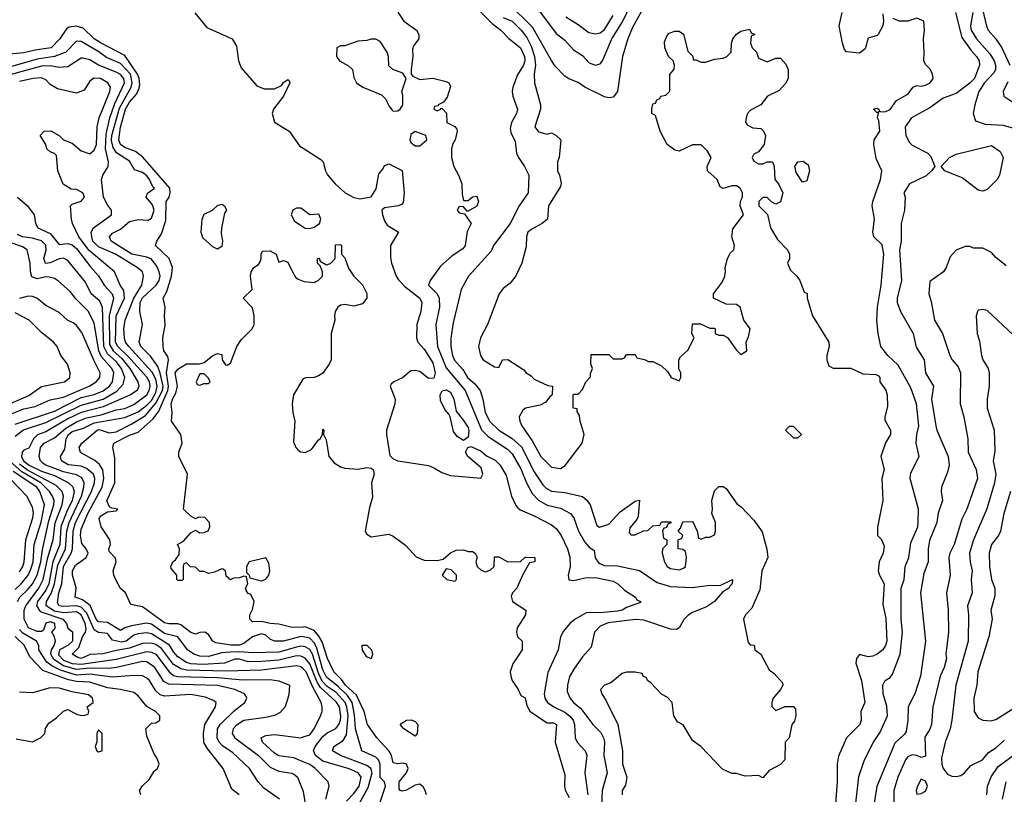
# Model space of a CAD drawing. Header units: inches. Extents: x 1793389 to 1900389, y 320802 to 470796.
# Tile 553 of 656: x 1868711 to 1873188, y 403673 to 407197. Entities that reach past the tile are written whole.
import ezdxf

# ---------------------------------------------------------------- set-up
doc = ezdxf.new("R2010")
doc.units = ezdxf.units.IN
doc.header["$MEASUREMENT"] = 0
doc.layers.add('B8460', color=7, linetype='Continuous')
doc.layers.add('B8470', color=7, linetype='Continuous')

msp = doc.modelspace()

# ---------------------------------------------------------------- linework, layer by layer
at = {"layer": 'B8460', "color": 2}
for points, elevation in [([(1869508.2, 407228.2), (1869562.4, 407162.4), (1869677.3, 407110), (1869696.5, 407076.5), (1869706.4, 407010), (1869718.3, 406978.3), (1869790, 406896.3), (1869822.8, 406882.8), (1869870, 406882), (1869902, 406898), (1869910, 406910.8), (1869930, 406924.7), (1869937.3, 406917.3), (1869938.8, 406910), (1869910.7, 406850), (1869864.9, 406790), (1869859.3, 406770), (1869870.3, 406730.3), (1869936.4, 406690), (1869983.6, 406623.6), (1870000, 406613.1)], 214), ([(1870000, 404388.8), (1869990, 404390.8), (1869910, 404369.7), (1869870, 404369.6), (1869850, 404378.4), (1869830, 404396.9), (1869810, 404402.3), (1869770.5, 404390), (1869730, 404358.5), (1869710, 404351.8), (1869670.8, 404350.8), (1869602.3, 404362.3), (1869589.6, 404369.6), (1869570, 404399.5), (1869553.2, 404410), (1869530, 404409.5), (1869510, 404402), (1869490, 404409.6), (1869443.6, 404443.6), (1869430, 404448.6), (1869390, 404448.2), (1869370, 404453.6), (1869270, 404525.2), (1869216.4, 404536.4), (1869192.3, 404590), (1869169.8, 404609.8), (1869148.6, 404648.6), (1869138.9, 404670), (1869136.9, 404690), (1869149.7, 404730), (1869146.5, 404746.5), (1869118, 404778), (1869116, 404790), (1869124.5, 404810), (1869121.6, 404830), (1869082.4, 404890), (1869072.3, 404927.7), (1869080.1, 404939.9), (1869110, 404958), (1869150, 404962), (1869158, 404970), (1869130, 404974), (1869120.2, 404980.2), (1869107.6, 405007.6), (1869143.5, 405090), (1869144.1, 405204.1), (1869134, 405250), (1869139, 405270), (1869210, 405306.4), (1869250, 405320.4), (1869318.8, 405381.2), (1869343.8, 405416.2), (1869385.4, 405510), (1869387.5, 405530), (1869378, 405590), (1869387.3, 405650), (1869384.5, 405664.5), (1869366.6, 405690), (1869363.7, 405710), (1869362, 405750), (1869372.7, 405807.3), (1869369.3, 405850), (1869373.2, 405890), (1869364, 405930), (1869379.7, 405960.3), (1869402, 406030), (1869406.3, 406070), (1869391.1, 406111.1), (1869329.2, 406170), (1869335.1, 406190), (1869356.4, 406223.6), (1869376.1, 406283.9), (1869377, 406370), (1869391.5, 406390), (1869395.8, 406410), (1869394, 406430), (1869271.3, 406571.3), (1869238.3, 406598.3), (1869190, 406615.8), (1869170, 406629.7), (1869161.4, 406650), (1869168.9, 406708.9), (1869192.3, 406790), (1869210, 406822), (1869241.8, 406858.2), (1869254.8, 406885.2), (1869257, 406903), (1869254.8, 406930), (1869247.2, 406950), (1869190, 407035.1), (1869082, 407090), (1869049.6, 407110), (1868999.3, 407159.3), (1868970, 407167.3), (1868936.5, 407163.5), (1868924.6, 407155.4), (1868894, 407110), (1868854, 407070), (1868780.9, 407059.1), (1868730, 407046), (1868630, 407038)], 214), ([(1870000, 404345.2), (1869990, 404346.4), (1869970, 404342.8), (1869890, 404319.8), (1869770, 404315.8), (1869710, 404321.7), (1869670, 404319.9), (1869630, 404315.8), (1869570, 404299.3), (1869530, 404300.9), (1869502.7, 404310), (1869474.5, 404330), (1869429.7, 404389.7), (1869370, 404404.1), (1869310, 404446.8), (1869288.2, 404451.8), (1869220.2, 404439.8), (1869189.2, 404430.8), (1869170, 404418.7), (1869110, 404454.8), (1869070, 404458), (1869058.9, 404470), (1869032.1, 404532.1), (1868997.4, 404557.4), (1868964, 404570), (1868967.3, 404612.7), (1868951.5, 404670), (1868951.6, 404690), (1868964.4, 404715.6), (1869013, 404750), (1869022.4, 404770), (1869014, 404790), (1868993.6, 404813.6), (1868987.9, 404850), (1868990, 404878.8), (1869020.3, 404950), (1869085.6, 405070), (1869093.8, 405110), (1869088.9, 405148.9), (1869073.7, 405173.7), (1869052.1, 405192.1), (1868988.1, 405228.1), (1868980.9, 405250), (1868993.2, 405270), (1869063.7, 405330), (1869072, 405332), (1869118, 405318), (1869150, 405321.6), (1869221.4, 405358.6), (1869283, 405397), (1869330, 405452.4), (1869359.9, 405510), (1869363, 405530), (1869350, 405589.5), (1869338.7, 405618.7), (1869305.8, 405665.8), (1869262.6, 405710), (1869254.3, 405730), (1869269.5, 405810), (1869257.7, 405870), (1869259.3, 405910), (1869270, 405931.5), (1869331.2, 405990), (1869344.7, 406010), (1869349.7, 406030), (1869346, 406050), (1869335.5, 406075.5), (1869308.7, 406108.7), (1869290, 406117.3), (1869221.6, 406130), (1869126.6, 406190), (1869119.3, 406210), (1869133.8, 406226.2), (1869170, 406244.9), (1869210, 406278.4), (1869250, 406288.2), (1869295.1, 406284.9), (1869310, 406294.8), (1869322, 406330), (1869314.6, 406354.6), (1869287, 406390), (1869292.7, 406407.3), (1869324, 406430), (1869316.6, 406436.6), (1869301.3, 406470), (1869290, 406487), (1869270, 406501.6), (1869233.8, 406513.8), (1869210, 406554), (1869152, 406592), (1869136.5, 406616.5), (1869128.1, 406648.1), (1869129.9, 406670.1), (1869165.2, 406794.8), (1869218.2, 406890), (1869223.2, 406910), (1869215, 406950), (1869170, 406998.2), (1869105.8, 407025.8), (1869071.2, 407051.2), (1868990, 407097.6), (1868970, 407099.3), (1868921.6, 407050), (1868870.2, 407029.8), (1868790, 407017), (1868670, 406982.8)], 218), ([(1870000, 404297.1), (1869990, 404301.5), (1869970, 404302.4), (1869890, 404283.5), (1869810, 404277.4), (1869750, 404275.5), (1869710, 404286.9), (1869690, 404286.9), (1869642, 404270), (1869543.7, 404263.7), (1869490, 404265.7), (1869470, 404272.1), (1869430, 404297.7), (1869410, 404320.5), (1869391.9, 404351.9), (1869310, 404402.7), (1869290, 404407.3), (1869250, 404403.5), (1869230, 404396.3), (1869195.5, 404370), (1869174.8, 404365.2), (1869133.4, 404373.4), (1869110, 404404.5), (1869070, 404409.4), (1869050, 404421.1), (1869016.2, 404496.2), (1868990, 404524.9), (1868970, 404530.6), (1868906.6, 404526.6), (1868891, 404531), (1868883.6, 404543.6), (1868889.8, 404589.8), (1868903.5, 404630), (1868910.7, 404710), (1868944.6, 404770), (1868950.7, 404789.3), (1868955, 404870), (1868964.9, 404910), (1869037.7, 405050), (1869051.8, 405090), (1869052.9, 405110), (1869046.6, 405130), (1869015.3, 405155.3), (1868990, 405165.6), (1868932.3, 405172.3), (1868900.9, 405190), (1868897.2, 405210), (1868916.8, 405243.2), (1868922.2, 405290), (1868933.7, 405310), (1868950, 405323.6), (1869000.9, 405339.1), (1869050, 405363), (1869190, 405386.9), (1869250, 405413.6), (1869290, 405443.2), (1869310, 405464.9), (1869330, 405500.3), (1869336.8, 405530), (1869330, 405561.6), (1869314.2, 405594.2), (1869206.9, 405710), (1869192.8, 405730), (1869187.1, 405750), (1869185.1, 405790), (1869191.2, 405830), (1869230.7, 405930), (1869266.3, 405990), (1869273.6, 406030), (1869269.4, 406050), (1869246, 406070), (1869147, 406130), (1869070, 406164), (1869043.5, 406190), (1869038.7, 406210), (1869036.9, 406230), (1869046.6, 406250), (1869129.2, 406310), (1869129, 406330), (1869110, 406355.3), (1869092.7, 406390), (1869082.7, 406470), (1869089.2, 406490), (1869114, 406530), (1869115.6, 406550), (1869100.8, 406610), (1869103.8, 406676.2), (1869121.8, 406750), (1869144.3, 406815.7), (1869188.3, 406910), (1869184.7, 406930), (1869170, 406947.6), (1869150, 406958.3), (1869069.3, 406990), (1869030, 407014), (1868997.3, 407022.7), (1868990, 407022.7), (1868930, 406982.7), (1868890, 406979.6), (1868850, 406987.1), (1868810, 406986.6), (1868672.2, 406947.8)], 222), ([(1870000, 404243.1), (1869990, 404252.4), (1869970, 404257.3), (1869810, 404237.8), (1869650, 404232.4), (1869470, 404237), (1869443.4, 404243.4), (1869410, 404263.9), (1869356.5, 404336.5), (1869330, 404354.4), (1869310, 404360.3), (1869270, 404359.3), (1869210, 404337), (1869150, 404327.8), (1869090, 404311.8), (1869031.2, 404308.8), (1868990, 404291.1), (1868974.8, 404294.8), (1868949.6, 404310), (1868980, 404340), (1868996.1, 404390), (1869011, 404410), (1869013.9, 404426.1), (1869008.9, 404450), (1868991.3, 404490), (1868970, 404502.9), (1868910, 404498.6), (1868870, 404505.4), (1868831, 404530), (1868833.1, 404550), (1868854.2, 404585.8), (1868869.9, 404630), (1868884, 404716), (1868919.8, 404790), (1868926.1, 404870), (1868935.8, 404910), (1868992.4, 405030), (1869003.5, 405070), (1869004.4, 405090), (1868993.4, 405113.4), (1868970, 405126.9), (1868910, 405139.8), (1868829.5, 405170), (1868818.2, 405178.2), (1868805.6, 405190), (1868799.7, 405210), (1868805.3, 405250), (1868822.9, 405270), (1868870, 405294.9), (1868920.6, 405339.4), (1868970, 405367.7), (1869014.6, 405385.4), (1869081.3, 405398.7), (1869150, 405421.6), (1869190, 405428.2), (1869230, 405446.9), (1869289.7, 405490), (1869300.3, 405510), (1869303.8, 405530), (1869300.8, 405550), (1869290, 405571.1), (1869205, 405665), (1869157.2, 405710), (1869146.5, 405730), (1869149.8, 405850), (1869188.5, 405930), (1869184.4, 405964.4), (1869167.6, 405990), (1869142.7, 406050), (1869027.5, 406147.5), (1868980.4, 406210), (1868952, 406270), (1868946, 406290), (1868942, 406350), (1868950, 406358), (1868990, 406371), (1869005.2, 406390), (1868999, 406410), (1868970, 406424), (1868945.6, 406425.6), (1868909.5, 406449.5), (1868885.2, 406510), (1868879, 406579), (1868869, 406589), (1868850, 406595.3), (1868835.3, 406610), (1868829.3, 406630), (1868804, 406670), (1868822, 406690), (1868852.3, 406692.3), (1868890, 406670.7), (1868910, 406650.8), (1868950, 406634.8), (1868990, 406600.7), (1869030, 406586.8), (1869050, 406604), (1869059.7, 406630), (1869063, 406710), (1869072.6, 406750), (1869121.3, 406870), (1869123.6, 406890), (1869112, 406910), (1869079, 406930), (1869048.8, 406931.2), (1869030, 406917.2), (1869004, 406876), (1868970, 406863.7), (1868883, 406883), (1868850, 406902.7), (1868830, 406923.7), (1868810, 406933), (1868772, 406930), (1868710, 406915.6)], 226), ([(1868701.2, 406390), (1868746, 406350), (1868777.2, 406310), (1868782.7, 406270), (1868794, 406250), (1868850, 406224.7), (1868890, 406174), (1868930, 406179.7), (1868950, 406173), (1868970, 406156.9), (1869032.9, 406072.9), (1869070, 406032), (1869094.7, 405990), (1869131.1, 405950), (1869137.7, 405930), (1869118.7, 405850), (1869119, 405719), (1869135.5, 405690), (1869175.3, 405655.3), (1869212.5, 405610), (1869248.2, 405550), (1869253, 405530), (1869245.6, 405510), (1869215.1, 405490), (1869090, 405436.3), (1868990, 405409.4), (1868930, 405380.6), (1868830, 405322), (1868791.9, 405308.1), (1868773.3, 405290), (1868752.7, 405247.3), (1868730, 405239.3), (1868722.4, 405230), (1868719.2, 405210), (1868728.9, 405190), (1868754, 405170), (1868810, 405143), (1868870, 405123.5), (1868932.2, 405092.2), (1868952.4, 405072.4), (1868958.7, 405050), (1868949.8, 405010), (1868923.4, 404956.6), (1868898.6, 404890), (1868893.2, 404810), (1868861.2, 404730), (1868843.7, 404630), (1868830, 404600.9), (1868791.8, 404550), (1868787.4, 404530), (1868804.2, 404504.2), (1868906.6, 404470), (1868924.2, 404450), (1868930, 404429.2), (1868951.3, 404411.3), (1868950.6, 404369.4), (1868929.8, 404350.2), (1868892.6, 404330), (1868887.2, 404307.2), (1868910, 404283.4), (1868950, 404268.1), (1868990, 404264.7), (1869150, 404287), (1869290, 404322.8), (1869310, 404319.8), (1869330, 404309.7), (1869391.1, 404230), (1869410, 404213.5), (1869428.2, 404208.2), (1869610, 404204.8), (1869725.7, 404194.3), (1869850, 404194.7), (1869889.4, 404189.4), (1869938, 404170), (1869934.6, 404125.4), (1869918, 404070), (1869895.5, 404044.5), (1869869.3, 404030.7), (1869830, 404022), (1869730, 404008.7), (1869694.9, 403985.1), (1869682, 403970), (1869677, 403950), (1869689.4, 403930), (1869797, 403850), (1869850, 403796.2), (1869890, 403778.4), (1869949.3, 403769.3), (1869962, 403762), (1869974, 403750), (1869999.3, 403690), (1870000, 403686)], 230), ([(1870000, 406332.1), (1869990, 406339.6), (1869970, 406339.7), (1869953.4, 406330), (1869946, 406310), (1869961.3, 406281.3), (1870000, 406255.2)], 214), ([(1868690, 405302.6), (1868729.2, 405330.8), (1868830, 405365.2), (1868990, 405442.7), (1869090, 405470.2), (1869152.5, 405507.5), (1869181.1, 405538.9), (1869189.7, 405570), (1869174.8, 405610), (1869150, 405641.4), (1869110, 405677.6), (1869094.4, 405710), (1869087.3, 405887.3), (1869076.2, 405916.2), (1869036, 405950), (1869010, 406002.7), (1868930, 406100.9), (1868910, 406111.5), (1868890, 406109.6), (1868850, 406091.5), (1868828.7, 406088.7), (1868821.1, 406110), (1868832, 406148), (1868830, 406171.8), (1868810, 406191.1), (1868770, 406203.5), (1868724, 406210), (1868700.6, 406220.6)], 234), ([(1868690, 405356.9), (1868870, 405416.5), (1868990, 405478.2), (1869050, 405492.3), (1869090, 405508.1), (1869119.7, 405530), (1869133.7, 405550), (1869138.5, 405590), (1869129.7, 405610), (1869083.7, 405663.7), (1869071.4, 405690), (1869050, 405817.2), (1869023.6, 405870), (1868966.5, 405926.5), (1868940.1, 405960.1), (1868887.7, 406007.7), (1868870, 406019.3), (1868845.8, 406025.8), (1868830, 406027.6), (1868790, 406018), (1868766.7, 406026.7), (1868759.7, 406050), (1868759.5, 406090), (1868745.2, 406150), (1868723.3, 406163.3), (1868595.1, 406210)], 238), ([(1870000, 404433.6), (1869950, 404431.3), (1869890, 404447.3), (1869850, 404449.6), (1869810, 404459.3), (1869770, 404458), (1869763.1, 404463.1), (1869758, 404470), (1869758, 404490), (1869770, 404514), (1869778, 404550), (1869762, 404582), (1869750, 404586), (1869740.4, 404600.4), (1869738, 404610), (1869748, 404630), (1869742, 404662), (1869730, 404666), (1869710, 404658), (1869683.6, 404656.4), (1869670, 404648), (1869650, 404666), (1869647.3, 404687.3), (1869636.4, 404696.4), (1869630, 404698), (1869596.9, 404683.1), (1869570, 404678), (1869550, 404686), (1869530, 404686), (1869510, 404706), (1869487.3, 404707.3), (1869470, 404726), (1869458, 404722), (1869454, 404710), (1869454, 404650), (1869450, 404646), (1869430, 404646), (1869426, 404650), (1869426, 404670), (1869400.4, 404700.4), (1869398, 404710), (1869408, 404730), (1869420.4, 404739.6), (1869436.4, 404763.6), (1869438, 404790), (1869428.7, 404810), (1869455.5, 404824.5), (1869490, 404862), (1869510, 404874), (1869530, 404862), (1869550, 404864.7), (1869568.4, 404871.6), (1869575.3, 404890), (1869574, 404910), (1869552.5, 404932.5), (1869526.4, 404933.6), (1869510, 404926), (1869490, 404938), (1869455.3, 404970), (1869473.6, 405130), (1869435.1, 405210), (1869435.1, 405230), (1869449.4, 405270), (1869443.7, 405310), (1869401.2, 405370), (1869404.5, 405410), (1869400.5, 405450), (1869405.4, 405470), (1869421.7, 405498.3), (1869428.3, 405530), (1869418.4, 405590), (1869430, 405607.3), (1869470, 405630.7), (1869528.9, 405631.1), (1869550, 405638), (1869588.7, 405670), (1869610, 405678), (1869630, 405674), (1869632, 405650), (1869646.4, 405626.4), (1869654.6, 405625.4), (1869670, 405634), (1869699, 405710), (1869719, 405741), (1869768.7, 405790), (1869778, 405810), (1869778, 405850), (1869770, 405886), (1869728, 405930), (1869768, 405970), (1869761.2, 406030), (1869764, 406050), (1869775.3, 406070), (1869796.6, 406083.4), (1869804.5, 406095.5), (1869809.4, 406110), (1869809.1, 406130.9), (1869815.3, 406144.7), (1869850, 406144.9), (1869878, 406130), (1869890, 406094), (1869910, 406102), (1869930, 406094), (1869951.3, 406050), (1869966, 406026), (1869976.9, 406016.9), (1870000, 406007.6)], 210), ([(1868646.7, 405393.3), (1868730, 405427.2), (1868782, 405438), (1868850, 405468.2), (1868910, 405479.5), (1869026.6, 405530), (1869059.5, 405550), (1869075.6, 405570), (1869077.6, 405590), (1869047.7, 405647.7), (1868993.9, 405773.9), (1868970, 405806), (1868956.6, 405816.6), (1868929, 405830), (1868890, 405865.2), (1868830, 405897.2), (1868789, 405930), (1868770, 405938.4), (1868750, 405939.6), (1868710, 405928)], 242), ([(1868670, 405450.3), (1868752.6, 405487.4), (1868810, 405528.5), (1868915.3, 405550), (1868939, 405570), (1868941.2, 405590), (1868929.2, 405630), (1868899, 405670), (1868881.2, 405710), (1868865.2, 405730), (1868810, 405774), (1868754, 405830), (1868690, 405862.9)], 246), ([(1870000, 405562.7), (1869998, 405562), (1869956, 405490), (1869950.5, 405450), (1869953.4, 405410), (1869962.8, 405370), (1869956.3, 405276.3), (1869967.3, 405250), (1869978, 405238), (1869990, 405230.7), (1870000, 405229)], 210), ([(1868701.4, 404550), (1868711.2, 404570), (1868750, 404605.7), (1868768.7, 404630), (1868790, 404670.5), (1868806.6, 404730), (1868814.5, 404785.5), (1868843.6, 404916.4), (1868866.6, 404990), (1868867.3, 405010), (1868860.4, 405030), (1868846.2, 405050), (1868807, 405090), (1868720.6, 405140.6), (1868664.5, 405190)], 238), ([(1869892.7, 403650), (1869821, 403701), (1869795.1, 403730), (1869756, 403790), (1869680.7, 403860.7), (1869633, 403893), (1869618.7, 403910), (1869609.7, 403930), (1869611.2, 403970), (1869623, 403990), (1869686.8, 404053.2), (1869735.1, 404090), (1869743.7, 404110), (1869740.2, 404120.2), (1869734, 404130), (1869689.2, 404150), (1869610, 404168.5), (1869390, 404173.3), (1869366.7, 404186.7), (1869325.6, 404250), (1869290, 404275.8), (1869270, 404276.4), (1869151, 404249), (1869114.3, 404245.7), (1869030, 404247.3), (1868970, 404240.5), (1868910, 404257.5), (1868865.7, 404285.7), (1868852.3, 404310), (1868855.3, 404330), (1868868.5, 404350), (1868874.3, 404370), (1868869.7, 404389.7), (1868858, 404410), (1868871.8, 404428.2), (1868871, 404450), (1868850, 404457.7), (1868830, 404451.6), (1868819.9, 404420.1), (1868810, 404414), (1868790, 404414), (1868751.8, 404430), (1868731.3, 404470), (1868731.1, 404510), (1868738.5, 404530), (1868798.2, 404610), (1868818.2, 404650), (1868838.4, 404750), (1868863.7, 404830), (1868872.3, 404907.7), (1868904.6, 404990), (1868911, 405030), (1868904, 405050), (1868877.1, 405077.1), (1868747.1, 405147.1), (1868710, 405174.6)], 234), ([(1868710, 404684.9), (1868724.8, 404710), (1868730.9, 404730), (1868738.5, 404830), (1868771, 404930), (1868774.2, 404954.2), (1868770, 404979), (1868744, 405030), (1868638.5, 405138.5)], 246), ([(1868690, 404604.9), (1868717.7, 404630), (1868749.8, 404670), (1868762.4, 404697.6), (1868772.5, 404730), (1868776.8, 404810), (1868809, 404911), (1868824.2, 404990), (1868803.5, 405050), (1868788.6, 405070), (1868682.1, 405142.1)], 242), ([(1869262, 403670), (1869255.3, 403690), (1869270, 403712), (1869300.4, 403739.6), (1869322, 403778), (1869338, 403790), (1869346, 403810), (1869336.4, 403836.4), (1869320.4, 403860.4), (1869290, 403938), (1869285.2, 403970), (1869310, 403996), (1869330, 403998), (1869348, 404010), (1869348.7, 404030), (1869328.7, 404050), (1869290, 404072.7), (1869250, 404121.2), (1869230, 404136), (1869169.7, 404149.7), (1869110, 404156.9), (1869030, 404182.4), (1868970, 404186), (1868933.1, 404193.1), (1868815.9, 404235.9), (1868757.8, 404297.8), (1868731.7, 404351.7), (1868690, 404391.2)], 242), ([(1869708.7, 403670), (1869676.4, 403696.4), (1869636, 403790), (1869563.1, 403883.1), (1869548.2, 403908.2), (1869546.3, 403950), (1869553.3, 403990), (1869601.2, 404070), (1869604, 404090), (1869590, 404101.2), (1869554.9, 404114.9), (1869490, 404126.3), (1869370, 404119.7), (1869350, 404125.6), (1869330, 404143.7), (1869301.6, 404190), (1869290, 404201.6), (1869270, 404211.2), (1869230, 404213.7), (1869133.9, 404206.1), (1869030, 404219.4), (1868970, 404215), (1868897.3, 404237.3), (1868857.4, 404257.4), (1868834.7, 404274.7), (1868798.7, 404330), (1868798.4, 404350), (1868787.6, 404370), (1868725.3, 404405.3), (1868710, 404422)], 238), ([(1868695.3, 403924.7), (1868770, 403912), (1868806, 403930), (1868826, 403950), (1868828.4, 403971.6), (1868843.1, 403996.9), (1868878.6, 404021.4), (1868910, 404051), (1868930, 404058.8), (1868970, 404038), (1868990, 404032), (1869007.3, 404032.7), (1869022, 404038), (1869026, 404050), (1869018, 404070), (1869046, 404090), (1869046, 404094), (1869042, 404110), (1869024.7, 404124.7), (1868950, 404138.4), (1868890, 404155.1), (1868850, 404157), (1868770, 404134), (1868710, 404137.2)], 246), ([(1870000, 403820.9), (1869958.4, 403838.4), (1869890, 403848.2), (1869870, 403860.5), (1869815.1, 403910), (1869809.2, 403930), (1869830, 403940.5), (1869870, 403944.4), (1869990, 403930.4), (1870000, 403933.7)], 226)]:
    msp.add_lwpolyline(points, dxfattribs=dict(at, elevation=elevation))
for points, elevation in [([(1869610, 406152.7), (1869590, 406164.5), (1869544.2, 406204.2), (1869536.2, 406230), (1869540.9, 406290), (1869550, 406312), (1869588, 406330), (1869610, 406351.3), (1869630, 406358), (1869642, 406350), (1869652, 406330), (1869643, 406317), (1869628.3, 406248.3), (1869626.6, 406226.6), (1869633.4, 406190), (1869630, 406165.2)], 210), ([(1869550, 405586), (1869530, 405586), (1869514, 405550), (1869518, 405538), (1869530, 405534), (1869550, 405542), (1869570, 405542), (1869578, 405550), (1869570, 405566)], 210), ([(1869830, 404748), (1869754, 404730), (1869742, 404710), (1869742, 404682), (1869754, 404670), (1869758, 404658), (1869810, 404644.7), (1869830, 404651.3), (1869844, 404670), (1869849, 404690), (1869844, 404724)], 210), ([(1869070, 403966), (1869062, 403950), (1869062, 403910), (1869054, 403890), (1869062, 403870), (1869070, 403866), (1869086, 403870), (1869086, 403950)], 246)]:
    msp.add_lwpolyline(points, close=True, dxfattribs=dict(at, elevation=elevation))
at = {"layer": 'B8470', "color": 2}
for points, elevation in [([(1873065.5, 407350), (1873107.1, 407167.1), (1873115.5, 407150), (1873150, 407110.6), (1873177.1, 407070), (1873213, 406990)], 242), ([(1870740.3, 407300.3), (1870859.5, 407179.5), (1870898.8, 407150), (1870934, 407114), (1870987.7, 407070), (1871006.4, 407030), (1871008.2, 407010), (1871001.6, 406990), (1870974.2, 406945.8), (1870954, 406890), (1870950.7, 406870), (1870954, 406850), (1870974.8, 406790), (1870970.6, 406770), (1870948, 406730), (1870941.6, 406701.6), (1870943.8, 406683.8), (1870963.5, 406643.5), (1870970.8, 406590), (1870978.8, 406570), (1871006.8, 406530), (1871026.8, 406490), (1871022.8, 406410), (1870982.8, 406350), (1870942, 406270), (1870866, 406170), (1870855.3, 406144.7), (1870751.3, 406030), (1870718, 405970), (1870682, 405818), (1870672.1, 405747.9), (1870671.7, 405710), (1870679, 405670), (1870688.5, 405648.5), (1870725.7, 405605.7), (1870747, 405570), (1870780.5, 405540.5), (1870804.9, 405510), (1870817.6, 405470), (1870827.6, 405410), (1870849.3, 405369.3), (1870889.3, 405329.3), (1870951.2, 405291.2), (1870993.7, 405253.7), (1871050, 405140.5), (1871090, 405080.5), (1871105.7, 405065.7), (1871130, 405052.4), (1871190, 405046.4), (1871270, 405027.3), (1871290.4, 405010.4), (1871304.9, 404990), (1871336, 404896), (1871347.5, 404887.5), (1871390, 404902.4), (1871442, 404958), (1871510, 405006), (1871530, 405011.3), (1871523.5, 404936.5), (1871517.3, 404922.7), (1871485.4, 404885.4), (1871482, 404862), (1871490, 404854), (1871510, 404854), (1871548.4, 404871.6), (1871567.3, 404872.7), (1871590, 404894), (1871622, 404898), (1871630, 404912), (1871672.7, 404912.7), (1871672.7, 404907.3), (1871658, 404902), (1871652.7, 404887.3), (1871638, 404882), (1871634, 404870), (1871638, 404838), (1871654, 404830), (1871654, 404810), (1871634, 404790), (1871632, 404770), (1871642.8, 404730), (1871656, 404710), (1871670, 404700.7), (1871710, 404694), (1871730, 404701), (1871739, 404710), (1871744, 404750), (1871738, 404778), (1871727.3, 404787.3), (1871706, 404790), (1871706, 404830), (1871722, 404838), (1871726, 404850), (1871706, 404870), (1871716.4, 404883.6), (1871727.3, 404912.7), (1871770, 404914), (1871774, 404910), (1871792, 404870), (1871798, 404838), (1871810, 404834), (1871830, 404842), (1871850, 404842), (1871870, 404854), (1871875.3, 404870), (1871875.3, 404910), (1871858, 404950), (1871862, 404970), (1871859, 405010), (1871870, 405054), (1871890, 405074), (1871910, 405074), (1871923.6, 405063.6), (1871973.4, 404993.4), (1871990, 404982.8), (1872050, 404920.7), (1872086.7, 404866.7), (1872108.6, 404788.6), (1872112.4, 404750), (1872085.5, 404690), (1872077.3, 404602.7), (1872039.8, 404520.2), (1872012, 404490), (1872002, 404470), (1872023.6, 404363.6), (1872032.7, 404352.7), (1872051.1, 404351.1), (1872054, 404330), (1872082, 404310), (1872119.6, 404239.6), (1872142, 404222), (1872179.6, 404179.6), (1872182, 404170), (1872171.3, 404150), (1872138, 404110), (1872131.3, 404090), (1872132, 404072), (1872150, 404054), (1872191.6, 404071.6), (1872230, 404072), (1872239.6, 404059.6), (1872241, 404030), (1872234.4, 404005.6), (1872222, 403990), (1872210.8, 403929.2), (1872192, 403910), (1872191, 403830), (1872171.1, 403808.9), (1872119.6, 403780.4), (1872090, 403748), (1872070, 403758), (1872010, 403755.3), (1871970, 403768), (1871950, 403768), (1871907.3, 403787.3), (1871808, 403890), (1871770, 403918), (1871728.4, 403988.4), (1871703.1, 404003.1), (1871686, 404030), (1871678, 404090), (1871654.6, 404114.6), (1871628.9, 404128.9), (1871580.4, 404180.4), (1871566, 404190), (1871562, 404202), (1871546, 404210), (1871542, 404222), (1871510, 404228), (1871470, 404228), (1871450, 404222), (1871399.8, 404180.2), (1871371.1, 404168.9), (1871352, 404150), (1871358, 404130), (1871378.5, 404098.5), (1871430.6, 403990), (1871452.7, 403870), (1871452.7, 403810), (1871472.7, 403750), (1871465.7, 403714.3), (1871450.5, 403690), (1871450.6, 403670)], 222), ([(1871546.9, 407250), (1871498.4, 407161.6), (1871476.3, 407110), (1871452, 407030), (1871429.3, 406870.7), (1871410, 406844.7), (1871390, 406841), (1871370, 406846.8), (1871281, 406890), (1871250, 406910.8), (1871207.9, 406927.9), (1871190, 406941), (1871146.6, 406986.6), (1871130, 407011), (1871042.9, 407162.9), (1870935.5, 407270)], 230), ([(1871070, 407242.8), (1871150, 407134), (1871190, 407104), (1871230, 407060.5), (1871270, 407034), (1871301.2, 407001.2), (1871330, 406990.4), (1871350, 406996.3), (1871362, 407010), (1871404, 407110), (1871452.6, 407187.4), (1871491, 407269)], 234), ([(1870430, 407231.3), (1870458, 407190), (1870516, 407150), (1870526, 407130), (1870526, 407110), (1870502, 407078), (1870496.9, 407063.1), (1870498.8, 407030), (1870491.1, 406971.1), (1870492, 406950), (1870499.6, 406939.6), (1870530, 406924.7), (1870590, 406930.7), (1870650, 406916), (1870662, 406910), (1870670, 406894), (1870655.3, 406844.7), (1870638, 406822), (1870614, 406810), (1870614, 406806), (1870598, 406802), (1870594, 406790), (1870610, 406782), (1870626, 406790), (1870626, 406794), (1870632.7, 406792.7), (1870651.6, 406771.6), (1870654, 406730), (1870690, 406712), (1870698.8, 406698.8), (1870701, 406690), (1870691.1, 406651.1), (1870678.8, 406630), (1870674.8, 406610), (1870674.8, 406570), (1870686, 406530), (1870706.8, 406490), (1870721, 406450), (1870723.5, 406403.5), (1870730, 406374), (1870750, 406374), (1870770, 406392), (1870790, 406394), (1870798, 406370), (1870790, 406348.7), (1870750, 406326), (1870746, 406326), (1870730, 406346), (1870710, 406348), (1870701, 406330), (1870704.5, 406324.5), (1870710, 406318), (1870734, 406314), (1870764.7, 406270), (1870746.6, 406233.4), (1870737.3, 406170), (1870726, 406154), (1870677.2, 406122.8), (1870624.5, 406075.5), (1870577, 406010), (1870570.4, 405990), (1870610.2, 405950.2), (1870618, 405930), (1870620.3, 405890), (1870603.1, 405810), (1870610.3, 405710.3), (1870650, 405613.4), (1870737, 405510), (1870811.2, 405331.2), (1870841.3, 405301.3), (1870930, 405242.4), (1870950, 405221.6), (1870990, 405153), (1871015.3, 405090), (1871042, 405042), (1871070, 405010.4), (1871110, 404988.7), (1871170, 404974), (1871215.5, 404950), (1871230.3, 404930.3), (1871252, 404870), (1871280.7, 404820.7), (1871299, 404799), (1871322.8, 404782.8), (1871328.3, 404748.3), (1871344.4, 404724.4), (1871370, 404714.4), (1871430, 404712.4), (1871530, 404690.4), (1871610, 404636.4), (1871670, 404618.7), (1871770, 404613.1), (1871850, 404623.7), (1871896.5, 404623.5), (1871952, 404650), (1871951, 404630), (1871939.6, 404620.4), (1871936, 404610), (1871907.1, 404592.9), (1871870.3, 404549.7), (1871834.7, 404525.3), (1871770, 404499.5), (1871750, 404486.6), (1871733.4, 404470), (1871710.5, 404429.5), (1871697.5, 404422.5), (1871670, 404424.5), (1871550, 404464.7), (1871512.1, 404467.9), (1871387, 404453), (1871350, 404438.4), (1871324.9, 404410), (1871310, 404342), (1871270, 404299), (1871234, 404246), (1871211.8, 404208.2), (1871202, 404170), (1871200.7, 404140.7), (1871212.3, 404112.3), (1871230, 404090.8), (1871263.1, 404063.1), (1871317.3, 403990), (1871353.3, 403953.3), (1871366, 403930), (1871370, 403912), (1871367.2, 403850), (1871382.4, 403770), (1871359.5, 403690), (1871356.7, 403616.7)], 218), ([(1870910, 407206.7), (1870950, 407190.3), (1870992, 407150), (1871016.6, 407116.6), (1871036.6, 407076.6), (1871051.4, 407030), (1871056, 406990), (1871050.4, 406950), (1871052.7, 406910), (1871079.1, 406810), (1871079.1, 406790), (1871054, 406710), (1871070, 406687.3), (1871110, 406676), (1871130, 406682), (1871150.9, 406670.9), (1871172, 406650), (1871164.7, 406570), (1871156, 406550), (1871156, 406510), (1871166, 406490), (1871173.2, 406453.2), (1871170, 406438), (1871116, 406350), (1871110.7, 406290), (1871087.3, 406270), (1871037, 406243), (1871022, 406230), (1871015.5, 406210), (1871014.9, 406165.1), (1870994.8, 406090), (1870967.7, 406032.3), (1870941.4, 405998.6), (1870910, 405974), (1870891, 405950), (1870838, 405810), (1870806, 405750), (1870798, 405710), (1870806, 405670), (1870818, 405650), (1870870, 405618), (1870890, 405614), (1870906, 405650), (1870931.1, 405651.1), (1871003.6, 405603.6), (1871014, 405590), (1871036.9, 405576.9), (1871050, 405562), (1871112.7, 405532.7), (1871134, 405530), (1871132, 405490), (1871119.6, 405480.4), (1871103.6, 405456.4), (1871077.3, 405442.7), (1871011, 405429), (1870999.6, 405420.4), (1870982, 405390), (1870984.7, 405370), (1870994.8, 405350), (1871041.8, 405281.8), (1871080.5, 405210), (1871130, 405160.7), (1871170, 405154.8), (1871191.9, 405168.1), (1871269.3, 405270.7), (1871277.2, 405310), (1871259, 405370), (1871256.4, 405396.4), (1871246, 405414), (1871246, 405426), (1871228, 405430), (1871228, 405490), (1871230, 405494), (1871250, 405494), (1871270, 405514), (1871286, 405550), (1871307.3, 405572.7), (1871307.3, 405587.3), (1871315.3, 405610), (1871308.4, 405631.6), (1871310, 405674), (1871390, 405674), (1871410, 405654), (1871450, 405654), (1871462, 405658), (1871470, 405674), (1871510, 405674), (1871518, 405658), (1871551.6, 405651.6), (1871570, 405642), (1871590, 405642), (1871630, 405622), (1871656.9, 405596.9), (1871674, 405570), (1871710, 405554), (1871718, 405570), (1871718, 405590), (1871708, 405608), (1871708, 405650), (1871716.4, 405663.6), (1871750, 405694), (1871778, 405750), (1871768, 405770), (1871770, 405814), (1871807.3, 405812.7), (1871850, 405794), (1871870, 405794), (1871874, 405790), (1871874, 405770), (1871890, 405762), (1871910, 405762), (1871930, 405752), (1871970, 405694), (1871990, 405674), (1872018, 405690), (1872015.3, 405730), (1872025.6, 405754.4), (1872032.7, 405790), (1872004, 405830), (1871988, 405890), (1871970, 405902), (1871923.1, 405903.1), (1871866, 405930), (1871866, 405950), (1871902, 405998), (1871915.5, 406024.5), (1871921.2, 406050), (1871919, 406070), (1871929.3, 406110.7), (1871944, 406136), (1871958, 406150), (1871962, 406170), (1871949.2, 406210), (1871954.2, 406245.8), (1872002, 406310), (1871988, 406350), (1871988.9, 406371.1), (1871998, 406390), (1871998, 406410), (1871988, 406430), (1871970, 406442), (1871950, 406442), (1871910, 406429), (1871896.4, 406436.4), (1871882, 406470), (1871839, 406510), (1871837.2, 406530), (1871855.3, 406570), (1871838.6, 406598.6), (1871810, 406628), (1871770, 406628), (1871710, 406599), (1871690, 406604), (1871655.3, 406630), (1871624, 406690), (1871602, 406762), (1871586, 406770), (1871586, 406790), (1871590, 406814), (1871602, 406818), (1871608, 406832), (1871622, 406838), (1871626, 406850), (1871650, 406854), (1871667.3, 406872.7), (1871667.3, 406947.3), (1871687.3, 406972.7), (1871688, 406990), (1871682, 407010), (1871662, 407030), (1871644, 407070), (1871643.1, 407096.9), (1871654.6, 407125.4), (1871664.7, 407135.3), (1871690, 407144.7), (1871710, 407144.7), (1871730, 407131.3), (1871750, 407054), (1871771.6, 407031.6), (1871774, 407014), (1871786, 407014), (1871810, 407004.7), (1871830, 407004.7), (1871870, 407018), (1871910, 407022), (1871926, 407030), (1871946, 407050), (1871948, 407090), (1871954, 407110), (1871970, 407131.3), (1871990, 407144.7), (1872030, 407154), (1872038, 407138), (1872054, 407130), (1872038, 407122), (1872034, 407090), (1872042, 407070), (1872062, 407050), (1872070, 407022), (1872110, 407006), (1872150, 407022), (1872170, 407022), (1872195.3, 406995.3), (1872206, 406970), (1872206, 406930), (1872193.7, 406906.3), (1872165.2, 406874.8), (1872111.3, 406850), (1872082, 406810), (1872033.7, 406786.3), (1872021, 406770), (1872014.8, 406750), (1872011.6, 406731.6), (1872019.6, 406719.6), (1872045.4, 406705.4), (1872082, 406702), (1872094, 406690), (1872102, 406670), (1872096, 406630), (1872070, 406595.3), (1872050, 406586), (1872042, 406570), (1872050, 406554), (1872070, 406542), (1872090, 406542), (1872110, 406551.3), (1872134, 406550), (1872142, 406530), (1872144.7, 406470), (1872162, 406450), (1872182, 406410), (1872170, 406368), (1872150, 406358), (1872130, 406368), (1872110, 406388), (1872090, 406388), (1872072, 406370), (1872072, 406350), (1872111.3, 406311.3), (1872124.7, 406250), (1872156.9, 406196.9), (1872202, 406150), (1872212, 406130), (1872211.1, 406108.9), (1872202, 406090), (1872216.9, 406056.9), (1872244.7, 406030), (1872258, 406010), (1872278, 405958), (1872291.6, 405951.6), (1872292, 405930), (1872316, 405850), (1872391, 405730), (1872392, 405710), (1872381, 405670), (1872381, 405650), (1872390, 405622), (1872410, 405611.3), (1872490, 405611.3), (1872545.4, 405585.4), (1872603.6, 405583.6), (1872616.9, 405576.9), (1872622, 405570), (1872622, 405550), (1872650, 405512), (1872656, 405490), (1872656.9, 405436.9), (1872644.7, 405390), (1872645.4, 405374.6), (1872671, 405330), (1872671, 405310), (1872648, 405272), (1872626.8, 405210), (1872642.8, 405150), (1872631, 405110), (1872636.3, 405010), (1872611.6, 404888.4), (1872612, 404850), (1872630, 404832), (1872642, 404802), (1872637.3, 404770), (1872619.1, 404730), (1872615.5, 404690), (1872620.7, 404670), (1872642, 404630), (1872635.8, 404535.8), (1872650, 404474), (1872653.7, 404370), (1872648.2, 404350), (1872635.5, 404330), (1872610.3, 404309.7), (1872590, 404300.7), (1872570, 404298), (1872530, 404308.7), (1872516, 404290), (1872514, 404270), (1872539.3, 404190), (1872554.9, 404090), (1872536, 404050), (1872537.3, 404010), (1872530.7, 403990), (1872471, 403930), (1872433.7, 403846.3), (1872427.7, 403810), (1872427.7, 403730), (1872419.1, 403610)], 226), ([(1871194, 407210), (1871250, 407175.5), (1871298.7, 407138.7), (1871330, 407132.7), (1871350, 407138), (1871370, 407153.4), (1871410, 407216.3)], 238), ([(1872636.4, 407223.6), (1872639, 407190), (1872635.3, 407170), (1872615.3, 407130), (1872610, 407124.7), (1872570, 407114), (1872556, 407064), (1872530, 407044.7), (1872470.7, 407050.7), (1872462, 407062), (1872453, 407090), (1872437.3, 407170), (1872451, 407230)], 230), ([(1872490.4, 403429.6), (1872526.6, 403753.4), (1872553.4, 403830), (1872593.4, 403910), (1872624.1, 403955.9), (1872657.1, 404030), (1872654.2, 404074.2), (1872637.3, 404130), (1872636.3, 404170), (1872647.3, 404190), (1872670, 404203.7), (1872680.2, 404219.8), (1872714.4, 404310), (1872725.3, 404410), (1872719.5, 404470), (1872719.3, 404610), (1872733.4, 404650), (1872738, 404710), (1872754.9, 404750), (1872762.9, 404817.1), (1872795.5, 404890), (1872797.3, 404910), (1872798.8, 404970), (1872760.7, 405110), (1872764.1, 405135.9), (1872800.7, 405210), (1872787.7, 405270), (1872790.6, 405310), (1872800.4, 405350), (1872788.5, 405450), (1872762.9, 405522.9), (1872706, 405626), (1872659.1, 405670), (1872626.8, 405710), (1872614.4, 405770), (1872608.7, 405828.7), (1872612, 405890), (1872628.8, 405990), (1872640.3, 406130), (1872632.9, 406172.9), (1872594.8, 406210), (1872590.6, 406230), (1872598.4, 406290), (1872588, 406350), (1872590.5, 406370), (1872624.9, 406470), (1872630.8, 406510), (1872605.4, 406565.4), (1872594.8, 406630), (1872596, 406650), (1872622.8, 406690), (1872618, 406738), (1872612, 406750), (1872618, 406778), (1872610, 406774), (1872594, 406790), (1872610, 406794), (1872618, 406790), (1872620.4, 406780.4), (1872630, 406778), (1872650, 406779), (1872670, 406789.3), (1872698, 406830), (1872750, 406858), (1872774, 406890), (1872790, 406898), (1872810, 406895.3), (1872830, 406899), (1872851.3, 406910), (1872864.7, 406930), (1872862, 406950), (1872851.6, 406971.6), (1872830, 406994), (1872822, 407010), (1872824.7, 407050), (1872821, 407110), (1872826, 407150), (1872822, 407190), (1872790, 407204.7), (1872750, 407191), (1872710, 407191), (1872682.8, 407202.8)], 230), ([(1872966, 407230), (1872996, 407116), (1873037.2, 407057.2), (1873062, 407030), (1873073.4, 407010), (1873076.3, 406990), (1873053.4, 406930), (1873032, 406908), (1872970, 406861.1), (1872910, 406839.6), (1872850, 406796.2), (1872766, 406750), (1872738, 406710), (1872741, 406670), (1872758, 406638), (1872770, 406626), (1872841, 406590), (1872854.4, 406574.4), (1872872, 406530), (1872858, 406510), (1872832.5, 406487.5), (1872758, 406450), (1872732, 406410), (1872738, 406390), (1872734.8, 406330), (1872718.8, 406270), (1872718.8, 406190), (1872711.3, 406150), (1872720.7, 406010), (1872700.7, 405930), (1872700.7, 405910), (1872716.3, 405870), (1872774, 405770), (1872787.5, 405707.5), (1872824, 405650), (1872830.8, 405590), (1872866, 405530), (1872857.3, 405470), (1872877.3, 405350), (1872882, 405330), (1872933, 405210), (1872937.3, 405170), (1872930, 405138), (1872902.8, 405070), (1872901, 405050), (1872907.3, 405010), (1872887.3, 404952.7), (1872881.6, 404910), (1872848.1, 404828.1), (1872841.6, 404790), (1872842, 404730), (1872823.1, 404676.9), (1872806.7, 404590), (1872830.5, 404370), (1872807.3, 404210), (1872782, 404130), (1872750.7, 404070), (1872750.4, 404010.4), (1872741.6, 403958.4), (1872734.2, 403945.8), (1872690, 403905.2), (1872608.1, 403708.1), (1872579.3, 403530)], 234), ([(1873044.7, 407230), (1873034, 407170), (1873037.7, 407150), (1873061.7, 407110), (1873122.3, 407042.3), (1873142.7, 407010), (1873148.9, 406990), (1873148.8, 406970), (1873143, 406957), (1873098.7, 406910), (1873073, 406870), (1873054, 406810), (1873046.8, 406770), (1873056.9, 406736.9), (1873102, 406722), (1873182.5, 406717.5), (1873230, 406703.1)], 238), ([(1873205.1, 406914.9), (1873182.8, 406870), (1873186.8, 406850), (1873236.1, 406816.1)], 242), ([(1870000, 406613.1), (1870081.1, 406561.1), (1870090.7, 406550), (1870101, 406510), (1870110.7, 406490.7), (1870146, 406450), (1870190.7, 406410), (1870230, 406387.7), (1870257.2, 406382.8), (1870310, 406391.3), (1870332.5, 406427.5), (1870344.5, 406495.5), (1870363.1, 406516.9), (1870370, 406534), (1870390, 406542), (1870450.5, 406510.5), (1870458.8, 406410), (1870454.4, 406365.6), (1870450, 406358), (1870434, 406350), (1870370, 406342), (1870358, 406330), (1870361, 406310), (1870370, 406282), (1870382.5, 406262.5), (1870434, 406230), (1870397.3, 406170), (1870396.8, 406116.8), (1870402, 406090), (1870423, 406030), (1870433.5, 406013.5), (1870462.9, 405982.9), (1870530.6, 405930), (1870539.1, 405910), (1870535.5, 405870), (1870517.3, 405810), (1870514.8, 405750), (1870521, 405730), (1870550, 405698.8), (1870590, 405636.3), (1870600.3, 405590), (1870594.2, 405565.8), (1870570, 405564.5), (1870530, 405596), (1870510, 405601.2), (1870490, 405599), (1870452.5, 405567.5), (1870412, 405550), (1870400.7, 405539.3), (1870396, 405530), (1870419.1, 405470), (1870417.3, 405450), (1870379.5, 405330), (1870378.7, 405310), (1870394.6, 405214.6), (1870410, 405199.1), (1870430, 405190.5), (1870570, 405168.5), (1870597.4, 405157.4), (1870630, 405136.3), (1870670, 405123), (1870808.4, 405111.6), (1870817.2, 405130), (1870810, 405158), (1870749, 405210), (1870739, 405230), (1870748.7, 405251.3), (1870764.7, 405255.3), (1870810, 405234.8), (1870833.2, 405213.2), (1870873.3, 405193.3), (1870895.5, 405170), (1870923, 405123), (1870948.2, 405030), (1870967, 404987), (1870976.1, 404976.1), (1870987, 404967), (1871050, 404940.5), (1871130, 404898.8), (1871150, 404882.8), (1871173.4, 404850), (1871202, 404790), (1871212.4, 404752.4), (1871214.9, 404710), (1871204.9, 404670), (1871208.3, 404648.3), (1871230, 404646), (1871282, 404658), (1871330, 404658.7), (1871410, 404642), (1871431, 404630), (1871461.1, 404601.1), (1871511.3, 404570), (1871518, 404558), (1871534, 404550), (1871534, 404546), (1871470, 404522), (1871450.8, 404510), (1871430, 404505.4), (1871350, 404498.9), (1871290, 404499.6), (1871237.3, 404470), (1871213.4, 404450), (1871184.4, 404415.6), (1871170.5, 404390), (1871159.1, 404330), (1871113.4, 404226.6), (1871096.3, 404130), (1871099.1, 404110), (1871110.7, 404090), (1871140.7, 404070), (1871190, 404046.9), (1871211.8, 404030), (1871227.7, 404010), (1871234.6, 403990), (1871237.3, 403930), (1871246.8, 403910), (1871282.8, 403870), (1871290.5, 403850.5), (1871280.7, 403770), (1871294, 403670)], 214), ([(1870000, 406255.2), (1870009.1, 406249.1), (1870030, 406247.4), (1870050, 406252.7), (1870074, 406270), (1870080.7, 406290), (1870071.8, 406311.8), (1870030, 406309.5), (1870000, 406332.1)], 214), ([(1870000, 406007.6), (1870005.4, 406005.4), (1870050, 406001), (1870068, 406010), (1870088, 406030), (1870088, 406050), (1870078, 406078), (1870066, 406090), (1870066, 406110), (1870072.7, 406112.7), (1870078, 406098), (1870103.6, 406083.6), (1870110, 406082), (1870126, 406090), (1870146, 406110), (1870147.3, 406172.7), (1870170, 406174), (1870174, 406170), (1870174, 406130), (1870190, 406114), (1870206.4, 406066.4), (1870230.9, 406030.9), (1870270.6, 405990.6), (1870290, 405952), (1870290.4, 405930), (1870270, 405904.5), (1870230, 405893.2), (1870190, 405901.2), (1870170, 405899), (1870158, 405890), (1870146, 405870), (1870142, 405850), (1870144.7, 405830), (1870127.3, 405770), (1870127.3, 405650), (1870119.1, 405630), (1870090.3, 405589.7), (1870070, 405577.2), (1870050, 405568.7), (1870012.7, 405567.3), (1870000, 405562.7)], 210), ([(1873197.5, 406077.5), (1873150, 406115.3), (1873130, 406138), (1873090, 406158), (1873050, 406158), (1873030, 406166), (1873010, 406166), (1872970, 406148), (1872942, 406118), (1872924.7, 406070), (1872912, 406050), (1872850, 406006), (1872844.7, 405950), (1872855.3, 405915.3), (1872870.8, 405830), (1872907.3, 405770), (1872940.5, 405670), (1872950.6, 405650), (1872978, 405618), (1872988.5, 405590), (1872987.7, 405450), (1873004.9, 405390), (1873022.8, 405290), (1873024, 405230), (1873060.5, 405150), (1873066.8, 405110), (1873018, 404970), (1872995.1, 404924.9), (1872960.3, 404810), (1872940.4, 404770), (1872936.4, 404750), (1872942, 404670), (1872924.9, 404590), (1872932.7, 404510), (1872934.9, 404410), (1872923, 404310), (1872924.9, 404290), (1872915.5, 404250), (1872897.1, 404210), (1872863, 404070), (1872858, 403990), (1872850.4, 403969.6), (1872826.9, 403933.1), (1872830, 403846), (1872810, 403840.9), (1872790, 403849.6), (1872770, 403851.6), (1872750, 403843.7), (1872739.3, 403830), (1872704.4, 403750), (1872685.3, 403690), (1872686.2, 403606.2)], 238), ([(1873230, 405762), (1873110, 405874), (1873090, 405879), (1873070, 405875.3), (1873066, 405870), (1873061, 405850), (1873064.7, 405770), (1873075.3, 405735.3), (1873084, 405670), (1873090.8, 405650), (1873114.8, 405610), (1873118.8, 405590), (1873119.1, 405530), (1873110.8, 405470), (1873111, 405430), (1873143, 405330), (1873145.8, 405234.2), (1873138, 405190), (1873150.4, 405130), (1873143.7, 405090), (1873108.9, 404971.1), (1873047.7, 404830), (1873030.4, 404770), (1873032.4, 404730), (1873042.4, 404690), (1873038, 404650), (1873042, 404590), (1873020.5, 404530), (1873025.5, 404490), (1873024.4, 404370), (1872968.2, 404170), (1872950.4, 404010), (1872942.4, 403970), (1872919.3, 403910), (1872902.3, 403837.7), (1872903.6, 403810), (1872910.4, 403790), (1872930, 403763.7), (1872950, 403754.6), (1872970, 403753.4), (1872990, 403758.7), (1873007, 403770), (1873036.6, 403803.4), (1873089, 403830), (1873116.6, 403863.4), (1873150, 403884.9), (1873190, 403919.1)], 242), ([(1870000, 405229), (1870010, 405227.3), (1870038, 405242), (1870070, 405286), (1870078, 405290), (1870088, 405310), (1870090, 405334), (1870094, 405330), (1870092, 405310), (1870105.4, 405285.4), (1870117.1, 405210), (1870140.7, 405180.7), (1870170, 405163), (1870190, 405157.1), (1870250, 405152.7), (1870290, 405159.1), (1870310, 405157.3), (1870318.8, 405150), (1870322.8, 405130), (1870310.8, 405090), (1870315.3, 405024.7), (1870302, 404978), (1870282, 404870), (1870290, 404856), (1870310, 404844), (1870390, 404856), (1870410, 404847.3), (1870465.8, 404805.8), (1870513.5, 404753.5), (1870550, 404738.4), (1870610, 404737.3), (1870637.2, 404742.8), (1870670, 404771.3), (1870696.4, 404783.6), (1870730, 404784.7), (1870750, 404778), (1870770, 404778), (1870782, 404770), (1870791.6, 404751.6), (1870784.7, 404730), (1870792, 404710), (1870810, 404692), (1870830, 404684.7), (1870850, 404692), (1870868, 404710), (1870870, 404754), (1870890, 404754), (1870931.1, 404731.1), (1870988, 404732), (1871010, 404752), (1871054, 404750), (1871054, 404730), (1871030, 404726), (1870998, 404670), (1870972, 404610), (1870951.3, 404590), (1870946.4, 404573.6), (1870952, 404550), (1871012, 404510), (1871011, 404490), (1870973, 404430), (1870970.6, 404410.6), (1870974.8, 404390), (1870996, 404370), (1870996, 404330), (1870953.2, 404266.8), (1870940.7, 404230), (1870944, 404210), (1870950.8, 404190), (1870978, 404150), (1870990, 404122), (1871010, 404112), (1871016.9, 404076.9), (1871030.8, 404050.8), (1871102, 404002), (1871110, 403998), (1871138, 403998), (1871152, 403990), (1871146, 403910), (1871190, 403762), (1871188.2, 403710), (1871192.2, 403692.2), (1871210, 403658)], 210), ([(1873217, 405050), (1873185.5, 404950), (1873170.5, 404870), (1873162, 404850), (1873130.5, 404810), (1873119.3, 404770), (1873120.5, 404710), (1873130.8, 404650), (1873144.9, 404610), (1873144.9, 404575.1), (1873127.3, 404510), (1873133.4, 404470), (1873118, 404390), (1873068.2, 404230), (1873063.8, 404170), (1873050.5, 404110.5), (1873050.8, 404050), (1873070, 404021), (1873090.7, 404010.7), (1873127.5, 404007.5), (1873150, 404013.4), (1873290, 404100.5)], 246), ([(1870560.7, 403670), (1870555.6, 403690), (1870546.2, 403706.2), (1870530, 403718.4), (1870510, 403713.6), (1870470, 403691.8), (1870450, 403687), (1870442, 403690), (1870437.2, 403697.2), (1870436.3, 403730), (1870470, 403770.8), (1870477.4, 403790), (1870470, 403809.2), (1870454.9, 403814.9), (1870430, 403811.8), (1870410, 403815.3), (1870401.3, 403850), (1870389.6, 403870), (1870334.5, 403930), (1870292.3, 403990), (1870277.6, 404050), (1870243.2, 404123.2), (1870192.3, 404170), (1870174.9, 404194.9), (1870139.6, 404230), (1870111.5, 404290), (1870086, 404366), (1870072.1, 404392.1), (1870050, 404418.3), (1870010, 404434), (1870000, 404433.6)], 210), ([(1870341.1, 403610), (1870375.1, 403710), (1870369.3, 403730), (1870349.8, 403749.8), (1870349.8, 403810), (1870342.4, 403830), (1870330, 403841.3), (1870266.6, 403870), (1870237.8, 403970), (1870233.8, 404033.8), (1870223.2, 404090), (1870202.1, 404122.1), (1870161.3, 404161.3), (1870105.6, 404205.6), (1870090, 404238.4), (1870061.5, 404341.5), (1870050, 404362.6), (1870030, 404382.7), (1870000, 404388.8)], 214), ([(1870254.5, 403630), (1870296, 403704), (1870314.2, 403770), (1870308, 403790), (1870290, 403804.4), (1870169.2, 403850), (1870134, 403870), (1870139, 403890), (1870182.8, 403917.2), (1870197.1, 403942.9), (1870204.7, 404030), (1870198.4, 404070), (1870190.6, 404090), (1870150, 404135.5), (1870110, 404163.4), (1870086.8, 404186.8), (1870070, 404223.5), (1870042.9, 404310), (1870030, 404331.1), (1870010, 404343.9), (1870000, 404345.2)], 218), ([(1870197.8, 403642.2), (1870230, 403675.8), (1870254.5, 403710), (1870263.6, 403750), (1870249.7, 403769.7), (1870210, 403788), (1870090, 403823.1), (1870056.9, 403850), (1870047.3, 403870), (1870054.3, 403890), (1870090, 403935.8), (1870110, 403952.2), (1870148.3, 403971.7), (1870162.4, 403990), (1870170.6, 404009.4), (1870171.6, 404028.4), (1870164.8, 404070), (1870150, 404093.5), (1870079.1, 404159.1), (1870063.4, 404183.4), (1870030, 404266.6), (1870010, 404292.6), (1870000, 404297.1)], 222), ([(1870000, 403933.7), (1870030, 403943.8), (1870049.6, 403970), (1870079.5, 404030), (1870087, 404050), (1870087.3, 404070), (1870081.6, 404090), (1870043, 404163), (1870014, 404230), (1870000, 404243.1)], 226), ([(1873109.5, 403670), (1873112, 403710), (1873128, 403752), (1873160.4, 403799.6), (1873350, 403939.3)], 238), ([(1870102.7, 403650), (1870119, 403710), (1870114, 403730), (1870055.1, 403790), (1870030, 403808.3), (1870000, 403820.9)], 226), ([(1873180.5, 403650), (1873196.3, 403730)], 234), ([(1870000, 403686), (1870009.4, 403630), (1870023.7, 403590), (1870056.9, 403450), (1870066.3, 403390), (1870059.8, 403290), (1870036.4, 403210), (1870020.4, 403130), (1870022.9, 403070), (1870058, 402998), (1870150.6, 402850.6), (1870163.5, 402770), (1870200.3, 402690), (1870206.8, 402650), (1870189.8, 402550), (1870134.7, 402445.3), (1870110, 402413.4), (1870030, 402360.5), (1870000, 402358.9)], 230)]:
    msp.add_lwpolyline(points, dxfattribs=dict(at, elevation=elevation))
for points, elevation in [([(1870330, 407108.7), (1870310, 407108.7), (1870290, 407102), (1870250, 407099), (1870190, 407078), (1870170, 407078), (1870154, 407070), (1870152, 407030), (1870164.7, 407010), (1870206.8, 406986.8), (1870224.7, 406970), (1870230, 406934), (1870242.8, 406910), (1870271.3, 406890), (1870355.8, 406855.8), (1870376.4, 406836.4), (1870390, 406804.7), (1870405.2, 406785.2), (1870410, 406781), (1870430, 406782.8), (1870442, 406790), (1870453.2, 406810), (1870454, 406854), (1870449, 406870), (1870468, 406930), (1870454, 406954), (1870408, 406970), (1870390, 406988), (1870388.7, 407030), (1870382, 407050), (1870350, 407098)], 218), ([(1870510, 406689), (1870490, 406675.3), (1870485.5, 406650), (1870490, 406638), (1870510, 406622.8), (1870530, 406624), (1870562, 406650), (1870558, 406670)], 218), ([(1873090, 406417.2), (1873070, 406421.2), (1872997.2, 406477.2), (1872918, 406510), (1872902, 406530), (1872939.5, 406570), (1872970, 406586), (1873130, 406624.7), (1873170, 406598), (1873182.8, 406570), (1873166, 406490), (1873156, 406470), (1873110, 406425.2)], 234), ([(1872270, 406458), (1872242, 406502), (1872235.3, 406530), (1872249.3, 406550.7), (1872273.4, 406553.4), (1872296.3, 406536.3), (1872302.8, 406510), (1872290, 406464)], 226), ([(1870730, 405282), (1870701.2, 405301.2), (1870684, 405324), (1870668.7, 405390), (1870663.1, 405403.1), (1870643.7, 405423.7), (1870625.1, 405465.1), (1870623.6, 405490), (1870632.1, 405507.9), (1870650, 405512.7), (1870670, 405503), (1870685.3, 405470), (1870695.5, 405415.5), (1870730, 405374), (1870750, 405341), (1870753.7, 405326.3), (1870750, 405298)], 214), ([(1872230, 405346), (1872210, 405346), (1872194, 405330), (1872230, 405294), (1872250, 405294), (1872266, 405310)], 226), ([(1870650, 404698), (1870632, 404670), (1870654, 404650), (1870690, 404642), (1870698, 404650), (1870698, 404670), (1870673.6, 404693.6)], 210), ([(1870310, 404289), (1870290, 404298), (1870270, 404328), (1870268.9, 404351.1), (1870290, 404351), (1870310.5, 404330.5), (1870316, 404310)], 206), ([(1870510, 403938), (1870458, 403970), (1870442, 403990), (1870445.2, 403994.8), (1870470, 404010.8), (1870490.9, 404010.9), (1870510, 404004.7), (1870521, 403990), (1870518, 403950)], 206), ([(1872810, 403741.2), (1872793.4, 403710), (1872787.7, 403690), (1872790, 403674), (1872810, 403676.3), (1872830, 403686.4), (1872838.7, 403710), (1872836.6, 403716.6), (1872830, 403732.3)], 242)]:
    msp.add_lwpolyline(points, close=True, dxfattribs=dict(at, elevation=elevation))

doc.saveas('drawing.dxf')
